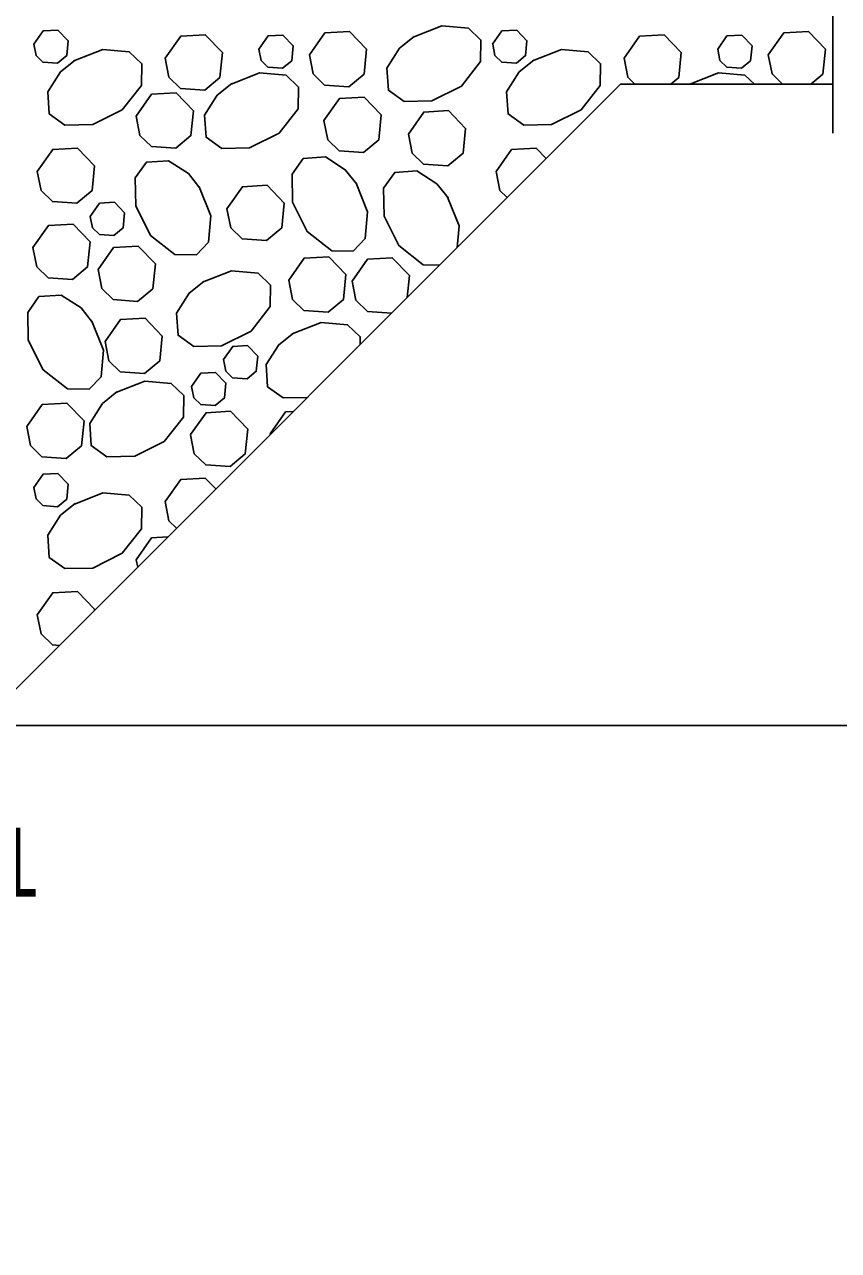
# Model space of a CAD drawing. Extents: x 636530 to 644067, y 294168 to 299122.
# Drawn here: x 641949.1 to 641984.6, y 296074.7 to 296128.1 of the extents above; entities that cross this region are included whole.
import ezdxf

# ---------------------------------------------------------------- set-up
doc = ezdxf.new("R2010")
doc.units = 0
doc.layers.add('1', color=7, linetype='Continuous')

msp = doc.modelspace()

# ---------------------------------------------------------------- linework, layer by layer
at = {"layer": '1'}
for p, q in [((641984.305, 296156.734), (641984.305, 296123.331)), ((641924.251, 296074.67), (641975.052, 296125.471)), ((641924.254, 296074.673), (641975.052, 296125.471)), ((641975.052, 296125.471), (641984.308, 296125.471)), ((641913.412, 296097.53), (642008.85, 296097.53))]:
    msp.add_line(p, q, dxfattribs=at)
for points in [[(641949.499, 296127.218), (641949.902, 296127.792), (641950.546, 296127.829), (641950.994, 296127.365), (641950.929, 296126.714), (641950.531, 296126.383), (641949.895, 296126.429), (641949.596, 296126.72), (641949.499, 296127.218)], [(641961.506, 296126.75), (641962.178, 296127.706), (641963.252, 296127.767), (641963.998, 296126.994), (641963.89, 296125.91), (641963.227, 296125.358), (641962.167, 296125.435), (641961.668, 296125.918), (641961.507, 296126.75)], [(641966.017, 296127.514), (641967.275, 296128.013), (641968.43, 296127.913), (641968.979, 296127.391), (641968.962, 296126.454), (641968.129, 296125.388), (641966.841, 296124.744), (641965.627, 296124.723), (641964.944, 296125.209), (641964.879, 296126.175), (641965.433, 296127.04), (641966.068, 296127.547)], [(641969.487, 296127.218), (641969.891, 296127.792), (641970.535, 296127.829), (641970.982, 296127.365), (641970.918, 296126.714), (641970.52, 296126.383), (641969.884, 296126.429), (641969.585, 296126.72), (641969.488, 296127.218)], [(641981.495, 296126.75), (641982.167, 296127.706), (641983.24, 296127.767), (641983.986, 296126.994), (641983.878, 296125.91), (641983.351, 296125.471)], [(641955.224, 296126.604), (641955.896, 296127.561), (641956.969, 296127.622), (641957.716, 296126.848), (641957.608, 296125.764), (641956.945, 296125.213), (641955.885, 296125.29), (641955.386, 296125.773), (641955.224, 296126.604)], [(641959.303, 296126.998), (641959.706, 296127.571), (641960.35, 296127.608), (641960.798, 296127.144), (641960.733, 296126.494), (641960.336, 296126.163), (641959.699, 296126.209), (641959.4, 296126.499), (641959.303, 296126.997)], [(641975.212, 296126.604), (641975.885, 296127.561), (641976.958, 296127.622), (641977.704, 296126.848), (641977.596, 296125.764), (641977.244, 296125.471)], [(641979.291, 296126.998), (641979.695, 296127.571), (641980.339, 296127.608), (641980.787, 296127.144), (641980.722, 296126.494), (641980.324, 296126.163), (641979.688, 296126.209), (641979.389, 296126.499), (641979.292, 296126.997)], [(641951.241, 296126.482), (641952.498, 296126.98), (641953.654, 296126.881), (641954.203, 296126.359), (641954.185, 296125.421), (641953.352, 296124.356), (641952.064, 296123.712), (641950.85, 296123.691), (641950.167, 296124.176), (641950.102, 296125.143), (641950.657, 296126.008), (641951.292, 296126.514)], [(641971.229, 296126.482), (641972.487, 296126.98), (641973.642, 296126.881), (641974.191, 296126.359), (641974.174, 296125.421), (641973.34, 296124.356), (641972.053, 296123.712), (641970.839, 296123.691), (641970.156, 296124.176), (641970.091, 296125.143), (641970.645, 296126.008), (641971.28, 296126.514)], [(641982.119, 296125.471), (641981.657, 296125.918), (641981.495, 296126.75)], [(641975.687, 296125.471), (641975.375, 296125.773), (641975.213, 296126.604)], [(641958.073, 296125.465), (641959.331, 296125.964), (641960.486, 296125.864), (641961.035, 296125.342), (641961.018, 296124.404), (641960.184, 296123.339), (641958.896, 296122.695), (641957.683, 296122.674), (641956.999, 296123.159), (641956.935, 296124.126), (641957.489, 296124.991), (641958.124, 296125.497)], [(641978.076, 296125.471), (641979.319, 296125.964), (641980.475, 296125.864), (641980.888, 296125.471)], [(641953.959, 296124.074), (641954.631, 296125.031), (641955.704, 296125.092), (641956.451, 296124.318), (641956.343, 296123.234), (641955.68, 296122.683), (641954.62, 296122.76), (641954.121, 296123.243), (641953.959, 296124.074)], [(641978.077, 296125.471), (641978.11, 296125.497)], [(641978.08, 296125.471), (641978.113, 296125.497)], [(641962.139, 296123.887), (641962.811, 296124.843), (641963.884, 296124.904), (641964.63, 296124.131), (641964.522, 296123.047), (641963.859, 296122.495), (641962.8, 296122.572), (641962.301, 296123.055), (641962.139, 296123.887)], [(641965.814, 296123.301), (641966.486, 296124.257), (641967.56, 296124.319), (641968.306, 296123.545), (641968.198, 296122.461), (641967.535, 296121.909), (641966.475, 296121.986), (641965.977, 296122.47), (641965.815, 296123.301)], [(641949.648, 296121.675), (641950.32, 296122.631), (641951.393, 296122.692), (641952.14, 296121.919), (641952.032, 296120.835), (641951.369, 296120.283), (641950.309, 296120.36), (641949.81, 296120.844), (641949.648, 296121.675)], [(641969.636, 296121.675), (641970.309, 296122.631), (641971.382, 296122.692), (641971.82, 296122.239)], [(641956.705, 296121), (641957.204, 296119.742), (641957.104, 296118.587), (641956.582, 296118.037), (641955.644, 296118.055), (641954.579, 296118.888), (641953.935, 296120.176), (641953.914, 296121.39), (641954.399, 296122.073), (641955.366, 296122.138), (641956.231, 296121.584), (641956.737, 296120.949)], [(641963.538, 296121.162), (641964.036, 296119.905), (641963.936, 296118.749), (641963.414, 296118.2), (641962.477, 296118.218), (641961.412, 296119.051), (641960.768, 296120.339), (641960.746, 296121.553), (641961.232, 296122.236), (641962.199, 296122.301), (641963.063, 296121.747), (641963.57, 296121.112)], [(641967.176, 296117.595), (641966.463, 296117.608), (641965.397, 296118.441), (641964.754, 296119.729), (641964.732, 296120.943), (641965.218, 296121.626), (641966.184, 296121.691), (641967.049, 296121.137), (641967.556, 296120.502)], [(641970.117, 296120.536), (641969.799, 296120.844), (641969.637, 296121.675)], [(641957.913, 296120.048), (641958.585, 296121.005), (641959.658, 296121.066), (641960.405, 296120.292), (641960.297, 296119.208), (641959.634, 296118.657), (641958.574, 296118.733), (641958.075, 296119.217), (641957.913, 296120.048)], [(641951.958, 296119.715), (641952.361, 296120.289), (641953.005, 296120.326), (641953.453, 296119.862), (641953.388, 296119.211), (641952.99, 296118.88), (641952.354, 296118.927), (641952.055, 296119.217), (641951.958, 296119.715)], [(641967.523, 296120.552), (641968.022, 296119.295), (641967.942, 296118.36)], [(641949.46, 296118.354), (641950.132, 296119.31), (641951.205, 296119.372), (641951.951, 296118.598), (641951.843, 296117.514), (641951.18, 296116.962), (641950.12, 296117.039), (641949.622, 296117.523), (641949.46, 296118.354)], [(641952.3, 296117.405), (641952.973, 296118.361), (641954.046, 296118.422), (641954.792, 296117.649), (641954.684, 296116.564), (641954.021, 296116.013), (641952.961, 296116.09), (641952.463, 296116.573), (641952.301, 296117.404)], [(641960.603, 296116.931), (641961.275, 296117.887), (641962.349, 296117.948), (641963.095, 296117.175), (641962.987, 296116.091), (641962.324, 296115.539), (641961.264, 296115.616), (641960.766, 296116.099), (641960.604, 296116.93)], [(641963.369, 296116.89), (641964.041, 296117.846), (641965.114, 296117.908), (641965.861, 296117.134), (641965.766, 296116.185)], [(641956.853, 296116.843), (641958.111, 296117.342), (641959.266, 296117.242), (641959.815, 296116.72), (641959.798, 296115.782), (641958.964, 296114.717), (641957.676, 296114.073), (641956.463, 296114.052), (641955.779, 296114.537), (641955.715, 296115.504), (641956.269, 296116.369), (641956.904, 296116.875)], [(641965.08, 296115.499), (641964.03, 296115.575), (641963.531, 296116.059), (641963.369, 296116.89)], [(641952.028, 296115.143), (641952.527, 296113.886), (641952.427, 296112.73), (641951.905, 296112.181), (641950.967, 296112.199), (641949.902, 296113.032), (641949.258, 296114.32), (641949.237, 296115.534), (641949.722, 296116.217), (641950.689, 296116.282), (641951.554, 296115.727), (641952.06, 296115.092)], [(641952.599, 296114.258), (641953.272, 296115.215), (641954.345, 296115.276), (641955.091, 296114.502), (641954.983, 296113.418), (641954.32, 296112.867), (641953.26, 296112.943), (641952.762, 296113.427), (641952.6, 296114.258)], [(641960.755, 296114.597), (641962.013, 296115.095), (641963.168, 296114.995), (641963.717, 296114.473), (641963.711, 296114.13)], [(641961.405, 296111.824), (641960.365, 296111.805), (641959.681, 296112.291), (641959.617, 296113.258), (641960.171, 296114.122), (641960.806, 296114.629)], [(641957.758, 296113.474), (641958.162, 296114.048), (641958.806, 296114.084), (641959.253, 296113.62), (641959.189, 296112.97), (641958.791, 296112.639), (641958.155, 296112.685), (641957.856, 296112.975), (641957.759, 296113.474)], [(641956.371, 296112.307), (641956.775, 296112.881), (641957.419, 296112.918), (641957.866, 296112.454), (641957.802, 296111.803), (641957.404, 296111.472), (641956.768, 296111.518), (641956.469, 296111.808), (641956.372, 296112.307)], [(641953.069, 296112.035), (641954.327, 296112.533), (641955.482, 296112.433), (641956.031, 296111.911), (641956.014, 296110.974), (641955.18, 296109.909), (641953.893, 296109.265), (641952.679, 296109.243), (641951.996, 296109.729), (641951.931, 296110.696), (641952.485, 296111.56), (641953.12, 296112.067)], [(641949.192, 296110.56), (641949.865, 296111.517), (641950.938, 296111.578), (641951.684, 296110.804), (641951.576, 296109.72), (641950.913, 296109.169), (641949.853, 296109.245), (641949.355, 296109.729), (641949.193, 296110.56)], [(641956.326, 296110.206), (641956.999, 296111.162), (641958.072, 296111.223), (641958.818, 296110.45), (641958.71, 296109.365), (641958.047, 296108.814), (641956.987, 296108.891), (641956.489, 296109.374), (641956.327, 296110.205)], [(641959.795, 296110.245), (641960.467, 296111.201), (641960.802, 296111.221)], [(641959.801, 296110.22), (641959.796, 296110.245)], [(641949.499, 296107.904), (641949.902, 296108.478), (641950.546, 296108.514), (641950.994, 296108.05), (641950.929, 296107.4), (641950.531, 296107.069), (641949.895, 296107.115), (641949.596, 296107.405), (641949.499, 296107.904)], [(641955.224, 296107.29), (641955.896, 296108.246), (641956.969, 296108.308), (641957.421, 296107.84)], [(641951.241, 296107.167), (641952.498, 296107.666), (641953.654, 296107.566), (641954.203, 296107.044), (641954.185, 296106.107), (641953.352, 296105.041), (641952.064, 296104.397), (641950.85, 296104.376), (641950.167, 296104.862), (641950.102, 296105.828), (641950.657, 296106.693), (641951.292, 296107.2)], [(641955.718, 296106.137), (641955.386, 296106.459), (641955.224, 296107.29)], [(641953.959, 296104.76), (641954.631, 296105.716), (641955.338, 296105.757)], [(641954.022, 296104.441), (641953.959, 296104.76)], [(641949.648, 296102.36), (641950.32, 296103.317), (641951.393, 296103.378), (641952.14, 296102.604), (641952.135, 296102.554)], [(641950.605, 296101.024), (641950.309, 296101.045), (641949.81, 296101.529), (641949.648, 296102.36)]]:
    msp.add_lwpolyline(points, dxfattribs=at)

# ---------------------------------------------------------------- texts
msp.add_text('1', height=3, dxfattribs=at).set_placement((641947.549, 296090.084))

doc.saveas('drawing.dxf')
